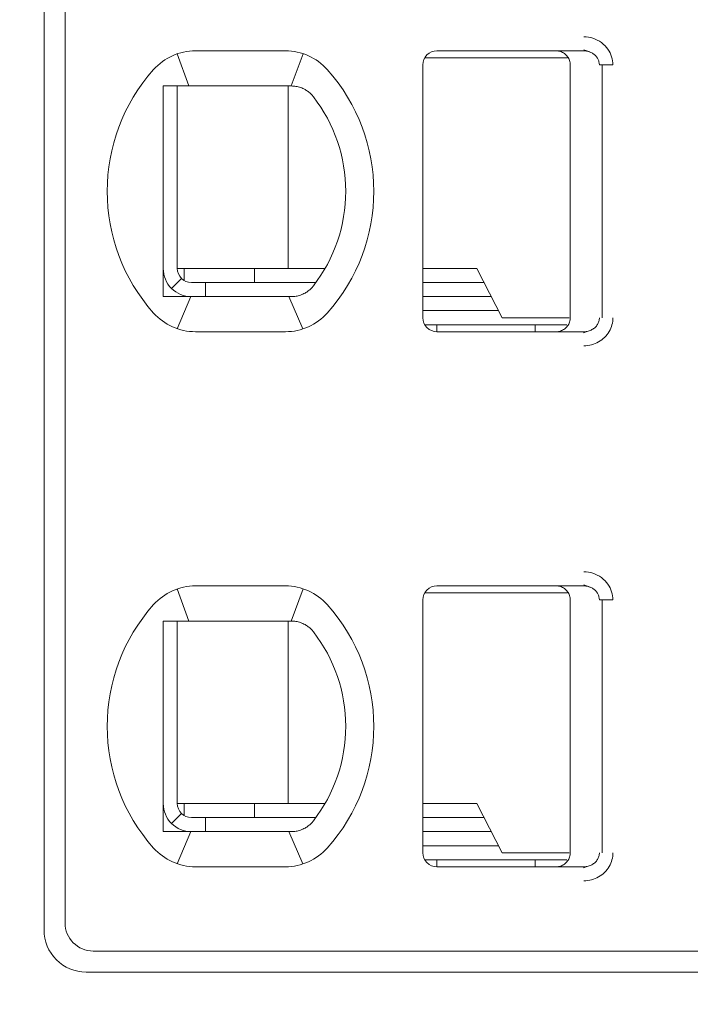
# Model space of a CAD drawing. Header units: millimetres. Extents: x -1114 to 1396, y -630 to 631.
# Tile 585 of 656: x 374.34 to 379.12, y 122.37 to 129.38. Entities that reach past the tile are written whole.
import ezdxf

# ---------------------------------------------------------------- set-up
doc = ezdxf.new("R2010")
doc.units = ezdxf.units.MM
doc.header["$MEASUREMENT"] = 0

msp = doc.modelspace()

# ---------------------------------------------------------------- linework, layer by layer
at = {"lineweight": 18}
for points, knots in [([(1038.9843, -629.7647), (1038.9843, -629.7647), (-1111.4882, -629.7647), (-1111.4882, -629.7647), (-1111.4882, -629.7647), (-1111.4882, -629.7647), (-1111.4882, 630.7883), (-1111.4882, 630.7883), (-1111.4882, 630.7883), (-1111.4882, 630.7883), (1038.9843, 630.7883), (1038.9843, 630.7883)], [0, 0, 0, 0, 0.333333, 0.333333, 0.333333, 0.333333, 0.666667, 0.666667, 0.666667, 0.666667, 1, 1, 1, 1]), ([(378.3647, 129.2557), (378.3868, 129.2558), (378.4079, 129.2526), (378.429, 129.2458), (378.429, 129.2458), (378.4501, 129.239), (378.4712, 129.2287), (378.4897, 129.2151), (378.4897, 129.2151), (378.5083, 129.2015), (378.5244, 129.1845), (378.5366, 129.1673), (378.5366, 129.1673), (378.5487, 129.1501), (378.5571, 129.1326), (378.5628, 129.114), (378.5628, 129.114), (378.5685, 129.0955), (378.5717, 129.076), (378.5718, 129.0557)], [0, 0, 0, 0, 0.2, 0.2, 0.2, 0.2, 0.4, 0.4, 0.4, 0.4, 0.6, 0.6, 0.6, 0.6, 0.8, 0.8, 0.8, 0.8, 1, 1, 1, 1]), ([(377.3173, 129.1557), (377.2908, 129.1557), (377.2654, 129.1451), (377.2466, 129.1264), (377.2466, 129.1264), (377.2278, 129.1076), (377.2173, 129.0822), (377.2173, 129.0557)], [0, 0, 0, 0, 0.5, 0.5, 0.5, 0.5, 1, 1, 1, 1]), ([(377.3173, 129.1557), (377.2908, 129.1557), (377.2654, 129.1451), (377.2466, 129.1264), (377.2466, 129.1264), (377.2278, 129.1076), (377.2173, 129.0822), (377.2173, 129.0557)], [0, 0, 0, 0, 0.5, 0.5, 0.5, 0.5, 1, 1, 1, 1]), ([(378.1673, 129.1557), (378.1778, 129.1557), (378.1883, 129.154), (378.1983, 129.1507), (378.1983, 129.1507), (378.2083, 129.1475), (378.2177, 129.1426), (378.2262, 129.1365), (378.2262, 129.1365), (378.2347, 129.1303), (378.2421, 129.1228), (378.2483, 129.1144), (378.2483, 129.1144), (378.2544, 129.1059), (378.2592, 129.0964), (378.2625, 129.0864), (378.2625, 129.0864), (378.2657, 129.0765), (378.2673, 129.0661), (378.2673, 129.0557)], [0, 0, 0, 0, 0.2, 0.2, 0.2, 0.2, 0.4, 0.4, 0.4, 0.4, 0.6, 0.6, 0.6, 0.6, 0.8, 0.8, 0.8, 0.8, 1, 1, 1, 1]), ([(378.3647, 129.1557), (378.3735, 129.1557), (378.3822, 129.1547), (378.3907, 129.1528), (378.3907, 129.1528), (378.3991, 129.151), (378.4072, 129.1483), (378.415, 129.1447), (378.415, 129.1447), (378.4225, 129.1412), (378.4297, 129.1369), (378.4363, 129.1319), (378.4363, 129.1319), (378.4425, 129.1271), (378.4481, 129.1217), (378.453, 129.1158), (378.453, 129.1158), (378.4575, 129.1103), (378.4615, 129.1044), (378.4647, 129.0982), (378.4647, 129.0982), (378.468, 129.092), (378.4705, 129.0854), (378.4723, 129.0786), (378.4723, 129.0786), (378.4742, 129.0711), (378.4752, 129.0634), (378.4752, 129.0557)], [0, 0, 0, 0, 0.142857, 0.142857, 0.142857, 0.142857, 0.285714, 0.285714, 0.285714, 0.285714, 0.428571, 0.428571, 0.428571, 0.428571, 0.571429, 0.571429, 0.571429, 0.571429, 0.714286, 0.714286, 0.714286, 0.714286, 0.857143, 0.857143, 0.857143, 0.857143, 1, 1, 1, 1]), ([(375.3673, 128.9057), (375.3741, 128.9057), (375.3809, 128.9057), (375.3877, 128.9057), (375.3877, 128.9057), (375.3945, 128.9057), (375.4013, 128.9057), (375.4082, 128.9057), (375.4082, 128.9057), (375.415, 128.9057), (375.4219, 128.9057), (375.4288, 128.9057)], [0, 0, 0, 0, 0.333333, 0.333333, 0.333333, 0.333333, 0.666667, 0.666667, 0.666667, 0.666667, 1, 1, 1, 1]), ([(375.3673, 128.9057), (375.3673, 128.8547), (375.3673, 128.8022), (375.3673, 128.7473), (375.3673, 128.7473), (375.3673, 128.7198), (375.3673, 128.6917), (375.3673, 128.6628), (375.3673, 128.6628), (375.3673, 128.6483), (375.3673, 128.6337), (375.3673, 128.6187), (375.3673, 128.6187), (375.3673, 128.6038), (375.3673, 128.5886), (375.3673, 128.5733), (375.3673, 128.5733), (375.3673, 128.5425), (375.3673, 128.5109), (375.3673, 128.4782), (375.3673, 128.4782), (375.3673, 128.4455), (375.3673, 128.4117), (375.3673, 128.3764), (375.3673, 128.3764), (375.3673, 128.3587), (375.3673, 128.3407), (375.3673, 128.3226), (375.3673, 128.3226), (375.3673, 128.3045), (375.3673, 128.2863), (375.3673, 128.2678), (375.3673, 128.2678), (375.3673, 128.2492), (375.3673, 128.2305), (375.3673, 128.2116), (375.3673, 128.2116), (375.3673, 128.1926), (375.3673, 128.1733), (375.3673, 128.1543), (375.3673, 128.1543), (375.3673, 128.1163), (375.3673, 128.0787), (375.3673, 128.0417), (375.3673, 128.0417), (375.3673, 128.0324), (375.3673, 128.0232), (375.3673, 128.0139), (375.3673, 128.0139), (375.3673, 128.0047), (375.3673, 127.9955), (375.3673, 127.9864), (375.3673, 127.9864), (375.3673, 127.9682), (375.3673, 127.9504), (375.3673, 127.9329), (375.3673, 127.9329), (375.3673, 127.898), (375.3673, 127.8643), (375.3673, 127.8317), (375.3673, 127.8317), (375.3673, 127.8153), (375.3673, 127.7993), (375.3673, 127.7834), (375.3673, 127.7834), (375.3673, 127.7675), (375.3673, 127.7519), (375.3673, 127.7366), (375.3673, 127.7366), (375.3673, 127.7059), (375.3673, 127.6763), (375.3673, 127.6475), (375.3673, 127.6475), (375.3673, 127.6188), (375.3673, 127.5908), (375.3673, 127.5635), (375.3673, 127.5635), (375.3673, 127.5088), (375.3673, 127.4565), (375.3673, 127.4057)], [0, 0, 0, 0, 0.05, 0.05, 0.05, 0.05, 0.1, 0.1, 0.1, 0.1, 0.15, 0.15, 0.15, 0.15, 0.2, 0.2, 0.2, 0.2, 0.25, 0.25, 0.25, 0.25, 0.3, 0.3, 0.3, 0.3, 0.35, 0.35, 0.35, 0.35, 0.4, 0.4, 0.4, 0.4, 0.45, 0.45, 0.45, 0.45, 0.5, 0.5, 0.5, 0.5, 0.55, 0.55, 0.55, 0.55, 0.6, 0.6, 0.6, 0.6, 0.65, 0.65, 0.65, 0.65, 0.7, 0.7, 0.7, 0.7, 0.75, 0.75, 0.75, 0.75, 0.8, 0.8, 0.8, 0.8, 0.85, 0.85, 0.85, 0.85, 0.9, 0.9, 0.9, 0.9, 0.95, 0.95, 0.95, 0.95, 1, 1, 1, 1]), ([(375.5965, 128.9057), (375.5913, 128.9057), (375.5861, 128.9057), (375.5809, 128.9057), (375.5809, 128.9057), (375.5756, 128.9057), (375.5703, 128.9057), (375.5649, 128.9057), (375.5649, 128.9057), (375.5595, 128.9057), (375.554, 128.9057), (375.5483, 128.9057), (375.5483, 128.9057), (375.5427, 128.9057), (375.5369, 128.9057), (375.5309, 128.9057), (375.5309, 128.9057), (375.5249, 128.9057), (375.5188, 128.9057), (375.5125, 128.9057), (375.5125, 128.9057), (375.5062, 128.9057), (375.4998, 128.9057), (375.4932, 128.9057), (375.4932, 128.9057), (375.4866, 128.9057), (375.4799, 128.9057), (375.4729, 128.9057), (375.4729, 128.9057), (375.466, 128.9057), (375.4589, 128.9057), (375.4515, 128.9057), (375.4515, 128.9057), (375.4441, 128.9057), (375.4366, 128.9057), (375.4288, 128.9057)], [0, 0, 0, 0, 0.111111, 0.111111, 0.111111, 0.111111, 0.222222, 0.222222, 0.222222, 0.222222, 0.333333, 0.333333, 0.333333, 0.333333, 0.444444, 0.444444, 0.444444, 0.444444, 0.555556, 0.555556, 0.555556, 0.555556, 0.666667, 0.666667, 0.666667, 0.666667, 0.777778, 0.777778, 0.777778, 0.777778, 0.888889, 0.888889, 0.888889, 0.888889, 1, 1, 1, 1]), ([(376.2797, 128.9057), (376.275, 128.9057), (376.2703, 128.9057), (376.2657, 128.9057), (376.2657, 128.9057), (376.261, 128.9057), (376.2563, 128.9057), (376.2517, 128.9057), (376.2517, 128.9057), (376.2471, 128.9057), (376.2426, 128.9057), (376.2381, 128.9057)], [0, 0, 0, 0, 0.333333, 0.333333, 0.333333, 0.333333, 0.666667, 0.666667, 0.666667, 0.666667, 1, 1, 1, 1]), ([(376.3774, 128.8802), (376.367, 128.886), (376.3564, 128.8907), (376.3456, 128.8945), (376.3456, 128.8945), (376.3348, 128.8983), (376.3238, 128.9011), (376.3128, 128.9029), (376.3128, 128.9029), (376.3017, 128.9048), (376.2907, 128.9057), (376.2797, 128.9057)], [0, 0, 0, 0, 0.333333, 0.333333, 0.333333, 0.333333, 0.666667, 0.666667, 0.666667, 0.666667, 1, 1, 1, 1]), ([(376.438, 128.8279), (376.4327, 128.8347), (376.427, 128.8413), (376.4207, 128.8475), (376.4207, 128.8475), (376.4144, 128.8538), (376.4075, 128.8597), (376.4003, 128.8652), (376.4003, 128.8652), (376.3931, 128.8707), (376.3854, 128.8757), (376.3774, 128.8802)], [0, 0, 0, 0, 0.333333, 0.333333, 0.333333, 0.333333, 0.666667, 0.666667, 0.666667, 0.666667, 1, 1, 1, 1]), ([(375.3673, 127.6057), (375.3673, 127.5526), (375.3884, 127.5017), (375.4259, 127.4642), (375.4259, 127.4642), (375.4634, 127.4267), (375.5143, 127.4057), (375.5673, 127.4057)], [0, 0, 0, 0, 0.5, 0.5, 0.5, 0.5, 1, 1, 1, 1]), ([(375.4673, 127.6057), (375.4673, 127.5791), (375.4778, 127.5537), (375.4966, 127.5349), (375.4966, 127.5349), (375.5154, 127.5162), (375.5408, 127.5057), (375.5673, 127.5057)], [0, 0, 0, 0, 0.5, 0.5, 0.5, 0.5, 1, 1, 1, 1]), ([(376.3774, 127.4311), (376.3857, 127.4358), (376.3935, 127.4409), (376.4008, 127.4465), (376.4008, 127.4465), (376.4081, 127.452), (376.4149, 127.458), (376.4211, 127.4642), (376.4211, 127.4642), (376.4273, 127.4704), (376.4329, 127.4768), (376.438, 127.4834)], [0, 0, 0, 0, 0.333333, 0.333333, 0.333333, 0.333333, 0.666667, 0.666667, 0.666667, 0.666667, 1, 1, 1, 1]), ([(375.3673, 127.4057), (375.3742, 127.4057), (375.3811, 127.4057), (375.3879, 127.4057), (375.3879, 127.4057), (375.3948, 127.4057), (375.4016, 127.4057), (375.4084, 127.4057), (375.4084, 127.4057), (375.4152, 127.4057), (375.422, 127.4057), (375.4288, 127.4057)], [0, 0, 0, 0, 0.333333, 0.333333, 0.333333, 0.333333, 0.666667, 0.666667, 0.666667, 0.666667, 1, 1, 1, 1]), ([(375.4288, 127.4057), (375.4366, 127.4057), (375.4441, 127.4057), (375.4515, 127.4057), (375.4515, 127.4057), (375.4589, 127.4057), (375.466, 127.4057), (375.4729, 127.4057), (375.4729, 127.4057), (375.4799, 127.4057), (375.4866, 127.4057), (375.4932, 127.4057), (375.4932, 127.4057), (375.4998, 127.4057), (375.5062, 127.4057), (375.5125, 127.4057), (375.5125, 127.4057), (375.5188, 127.4057), (375.5249, 127.4057), (375.5309, 127.4057), (375.5309, 127.4057), (375.5369, 127.4057), (375.5427, 127.4057), (375.5483, 127.4057), (375.5483, 127.4057), (375.554, 127.4057), (375.5595, 127.4057), (375.5649, 127.4057), (375.5649, 127.4057), (375.5703, 127.4057), (375.5756, 127.4057), (375.5809, 127.4057), (375.5809, 127.4057), (375.5861, 127.4057), (375.5913, 127.4057), (375.5965, 127.4057)], [0, 0, 0, 0, 0.111111, 0.111111, 0.111111, 0.111111, 0.222222, 0.222222, 0.222222, 0.222222, 0.333333, 0.333333, 0.333333, 0.333333, 0.444444, 0.444444, 0.444444, 0.444444, 0.555556, 0.555556, 0.555556, 0.555556, 0.666667, 0.666667, 0.666667, 0.666667, 0.777778, 0.777778, 0.777778, 0.777778, 0.888889, 0.888889, 0.888889, 0.888889, 1, 1, 1, 1]), ([(376.2381, 127.4057), (376.2426, 127.4057), (376.2472, 127.4057), (376.2518, 127.4057), (376.2518, 127.4057), (376.2564, 127.4057), (376.261, 127.4057), (376.2657, 127.4057), (376.2657, 127.4057), (376.2704, 127.4057), (376.275, 127.4057), (376.2797, 127.4057)], [0, 0, 0, 0, 0.333333, 0.333333, 0.333333, 0.333333, 0.666667, 0.666667, 0.666667, 0.666667, 1, 1, 1, 1]), ([(376.3774, 127.4311), (376.3672, 127.4255), (376.3568, 127.4207), (376.346, 127.417), (376.346, 127.417), (376.3353, 127.4132), (376.3243, 127.4104), (376.3132, 127.4085), (376.3132, 127.4085), (376.3021, 127.4066), (376.2909, 127.4057), (376.2797, 127.4057)], [0, 0, 0, 0, 0.333333, 0.333333, 0.333333, 0.333333, 0.666667, 0.666667, 0.666667, 0.666667, 1, 1, 1, 1]), ([(377.2173, 127.2557), (377.2173, 127.2291), (377.2278, 127.2037), (377.2466, 127.1849), (377.2466, 127.1849), (377.2654, 127.1662), (377.2908, 127.1557), (377.3173, 127.1557)], [0, 0, 0, 0, 0.5, 0.5, 0.5, 0.5, 1, 1, 1, 1]), ([(377.2173, 127.2557), (377.2173, 127.2291), (377.2278, 127.2037), (377.2466, 127.1849), (377.2466, 127.1849), (377.2654, 127.1662), (377.2908, 127.1557), (377.3173, 127.1557)], [0, 0, 0, 0, 0.5, 0.5, 0.5, 0.5, 1, 1, 1, 1]), ([(378.2673, 127.2557), (378.2673, 127.2452), (378.2657, 127.2348), (378.2624, 127.2248), (378.2624, 127.2248), (378.2592, 127.2149), (378.2544, 127.2054), (378.2483, 127.197), (378.2483, 127.197), (378.2422, 127.1885), (378.2347, 127.181), (378.2263, 127.1749), (378.2263, 127.1749), (378.2178, 127.1687), (378.2084, 127.1639), (378.1984, 127.1606), (378.1984, 127.1606), (378.1884, 127.1573), (378.1779, 127.1557), (378.1673, 127.1557)], [0, 0, 0, 0, 0.2, 0.2, 0.2, 0.2, 0.4, 0.4, 0.4, 0.4, 0.6, 0.6, 0.6, 0.6, 0.8, 0.8, 0.8, 0.8, 1, 1, 1, 1]), ([(378.4752, 127.2557), (378.4752, 127.2472), (378.474, 127.2387), (378.4716, 127.2305), (378.4716, 127.2305), (378.4693, 127.2223), (378.4658, 127.2144), (378.4613, 127.2071), (378.4613, 127.2071), (378.4568, 127.1997), (378.4511, 127.1928), (378.4447, 127.1867), (378.4447, 127.1867), (378.4381, 127.1804), (378.4306, 127.1749), (378.4226, 127.1705), (378.4226, 127.1705), (378.414, 127.1657), (378.4048, 127.162), (378.3952, 127.1595), (378.3952, 127.1595), (378.3853, 127.157), (378.375, 127.1557), (378.3647, 127.1557)], [0, 0, 0, 0, 0.166667, 0.166667, 0.166667, 0.166667, 0.333333, 0.333333, 0.333333, 0.333333, 0.5, 0.5, 0.5, 0.5, 0.666667, 0.666667, 0.666667, 0.666667, 0.833333, 0.833333, 0.833333, 0.833333, 1, 1, 1, 1]), ([(378.5718, 127.2557), (378.5718, 127.2383), (378.5696, 127.2215), (378.565, 127.2049), (378.565, 127.2049), (378.5605, 127.1884), (378.5536, 127.1721), (378.5448, 127.157), (378.5448, 127.157), (378.536, 127.1418), (378.5252, 127.128), (378.5124, 127.1154), (378.5124, 127.1154), (378.4996, 127.1029), (378.4846, 127.0918), (378.4689, 127.0828), (378.4689, 127.0828), (378.4532, 127.0739), (378.4368, 127.0673), (378.4194, 127.0627), (378.4194, 127.0627), (378.402, 127.0582), (378.3838, 127.0558), (378.3647, 127.0557)], [0, 0, 0, 0, 0.166667, 0.166667, 0.166667, 0.166667, 0.333333, 0.333333, 0.333333, 0.333333, 0.5, 0.5, 0.5, 0.5, 0.666667, 0.666667, 0.666667, 0.666667, 0.833333, 0.833333, 0.833333, 0.833333, 1, 1, 1, 1]), ([(378.3647, 125.4457), (378.3868, 125.4458), (378.4079, 125.4426), (378.429, 125.4358), (378.429, 125.4358), (378.4501, 125.429), (378.4712, 125.4187), (378.4897, 125.4051), (378.4897, 125.4051), (378.5083, 125.3915), (378.5244, 125.3745), (378.5366, 125.3573), (378.5366, 125.3573), (378.5487, 125.3401), (378.5571, 125.3226), (378.5628, 125.304), (378.5628, 125.304), (378.5685, 125.2855), (378.5717, 125.266), (378.5718, 125.2457)], [0, 0, 0, 0, 0.2, 0.2, 0.2, 0.2, 0.4, 0.4, 0.4, 0.4, 0.6, 0.6, 0.6, 0.6, 0.8, 0.8, 0.8, 0.8, 1, 1, 1, 1]), ([(377.3173, 125.3457), (377.2908, 125.3457), (377.2654, 125.3351), (377.2466, 125.3164), (377.2466, 125.3164), (377.2278, 125.2976), (377.2173, 125.2722), (377.2173, 125.2457)], [0, 0, 0, 0, 0.5, 0.5, 0.5, 0.5, 1, 1, 1, 1]), ([(377.3173, 125.3457), (377.2908, 125.3457), (377.2654, 125.3351), (377.2466, 125.3164), (377.2466, 125.3164), (377.2278, 125.2976), (377.2173, 125.2722), (377.2173, 125.2457)], [0, 0, 0, 0, 0.5, 0.5, 0.5, 0.5, 1, 1, 1, 1]), ([(378.1673, 125.3457), (378.1778, 125.3457), (378.1883, 125.344), (378.1983, 125.3407), (378.1983, 125.3407), (378.2083, 125.3375), (378.2177, 125.3326), (378.2262, 125.3265), (378.2262, 125.3265), (378.2347, 125.3203), (378.2421, 125.3128), (378.2483, 125.3044), (378.2483, 125.3044), (378.2544, 125.2959), (378.2592, 125.2864), (378.2625, 125.2764), (378.2625, 125.2764), (378.2657, 125.2665), (378.2673, 125.2561), (378.2673, 125.2457)], [0, 0, 0, 0, 0.2, 0.2, 0.2, 0.2, 0.4, 0.4, 0.4, 0.4, 0.6, 0.6, 0.6, 0.6, 0.8, 0.8, 0.8, 0.8, 1, 1, 1, 1]), ([(378.3647, 125.3457), (378.3735, 125.3457), (378.3822, 125.3447), (378.3907, 125.3428), (378.3907, 125.3428), (378.3991, 125.341), (378.4072, 125.3383), (378.415, 125.3347), (378.415, 125.3347), (378.4225, 125.3312), (378.4297, 125.3269), (378.4363, 125.3219), (378.4363, 125.3219), (378.4425, 125.3171), (378.4481, 125.3117), (378.453, 125.3058), (378.453, 125.3058), (378.4575, 125.3003), (378.4615, 125.2944), (378.4647, 125.2882), (378.4647, 125.2882), (378.468, 125.282), (378.4705, 125.2754), (378.4723, 125.2686), (378.4723, 125.2686), (378.4742, 125.2611), (378.4752, 125.2534), (378.4752, 125.2457)], [0, 0, 0, 0, 0.142857, 0.142857, 0.142857, 0.142857, 0.285714, 0.285714, 0.285714, 0.285714, 0.428571, 0.428571, 0.428571, 0.428571, 0.571429, 0.571429, 0.571429, 0.571429, 0.714286, 0.714286, 0.714286, 0.714286, 0.857143, 0.857143, 0.857143, 0.857143, 1, 1, 1, 1]), ([(375.3673, 125.0957), (375.3741, 125.0957), (375.3809, 125.0957), (375.3877, 125.0957), (375.3877, 125.0957), (375.3945, 125.0957), (375.4013, 125.0957), (375.4082, 125.0957), (375.4082, 125.0957), (375.415, 125.0957), (375.4219, 125.0957), (375.4288, 125.0957)], [0, 0, 0, 0, 0.333333, 0.333333, 0.333333, 0.333333, 0.666667, 0.666667, 0.666667, 0.666667, 1, 1, 1, 1]), ([(375.3673, 125.0957), (375.3673, 125.0447), (375.3673, 124.9922), (375.3673, 124.9373), (375.3673, 124.9373), (375.3673, 124.9098), (375.3673, 124.8817), (375.3673, 124.8528), (375.3673, 124.8528), (375.3673, 124.8383), (375.3673, 124.8237), (375.3673, 124.8087), (375.3673, 124.8087), (375.3673, 124.7938), (375.3673, 124.7786), (375.3673, 124.7633), (375.3673, 124.7633), (375.3673, 124.7325), (375.3673, 124.7009), (375.3673, 124.6682), (375.3673, 124.6682), (375.3673, 124.6355), (375.3673, 124.6017), (375.3673, 124.5664), (375.3673, 124.5664), (375.3673, 124.5487), (375.3673, 124.5307), (375.3673, 124.5126), (375.3673, 124.5126), (375.3673, 124.4945), (375.3673, 124.4763), (375.3673, 124.4578), (375.3673, 124.4578), (375.3673, 124.4392), (375.3673, 124.4205), (375.3673, 124.4016), (375.3673, 124.4016), (375.3673, 124.3826), (375.3673, 124.3633), (375.3673, 124.3443), (375.3673, 124.3443), (375.3673, 124.3063), (375.3673, 124.2687), (375.3673, 124.2317), (375.3673, 124.2317), (375.3673, 124.2224), (375.3673, 124.2132), (375.3673, 124.2039), (375.3673, 124.2039), (375.3673, 124.1947), (375.3673, 124.1855), (375.3673, 124.1764), (375.3673, 124.1764), (375.3673, 124.1582), (375.3673, 124.1404), (375.3673, 124.1229), (375.3673, 124.1229), (375.3673, 124.088), (375.3673, 124.0543), (375.3673, 124.0217), (375.3673, 124.0217), (375.3673, 124.0053), (375.3673, 123.9893), (375.3673, 123.9734), (375.3673, 123.9734), (375.3673, 123.9575), (375.3673, 123.9419), (375.3673, 123.9266), (375.3673, 123.9266), (375.3673, 123.8959), (375.3673, 123.8663), (375.3673, 123.8375), (375.3673, 123.8375), (375.3673, 123.8088), (375.3673, 123.7808), (375.3673, 123.7535), (375.3673, 123.7535), (375.3673, 123.6988), (375.3673, 123.6465), (375.3673, 123.5957)], [0, 0, 0, 0, 0.05, 0.05, 0.05, 0.05, 0.1, 0.1, 0.1, 0.1, 0.15, 0.15, 0.15, 0.15, 0.2, 0.2, 0.2, 0.2, 0.25, 0.25, 0.25, 0.25, 0.3, 0.3, 0.3, 0.3, 0.35, 0.35, 0.35, 0.35, 0.4, 0.4, 0.4, 0.4, 0.45, 0.45, 0.45, 0.45, 0.5, 0.5, 0.5, 0.5, 0.55, 0.55, 0.55, 0.55, 0.6, 0.6, 0.6, 0.6, 0.65, 0.65, 0.65, 0.65, 0.7, 0.7, 0.7, 0.7, 0.75, 0.75, 0.75, 0.75, 0.8, 0.8, 0.8, 0.8, 0.85, 0.85, 0.85, 0.85, 0.9, 0.9, 0.9, 0.9, 0.95, 0.95, 0.95, 0.95, 1, 1, 1, 1]), ([(375.5965, 125.0957), (375.5913, 125.0957), (375.5861, 125.0957), (375.5809, 125.0957), (375.5809, 125.0957), (375.5756, 125.0957), (375.5703, 125.0957), (375.5649, 125.0957), (375.5649, 125.0957), (375.5595, 125.0957), (375.554, 125.0957), (375.5483, 125.0957), (375.5483, 125.0957), (375.5427, 125.0957), (375.5369, 125.0957), (375.5309, 125.0957), (375.5309, 125.0957), (375.5249, 125.0957), (375.5188, 125.0957), (375.5125, 125.0957), (375.5125, 125.0957), (375.5062, 125.0957), (375.4998, 125.0957), (375.4932, 125.0957), (375.4932, 125.0957), (375.4866, 125.0957), (375.4799, 125.0957), (375.4729, 125.0957), (375.4729, 125.0957), (375.466, 125.0957), (375.4589, 125.0957), (375.4515, 125.0957), (375.4515, 125.0957), (375.4441, 125.0957), (375.4366, 125.0957), (375.4288, 125.0957)], [0, 0, 0, 0, 0.111111, 0.111111, 0.111111, 0.111111, 0.222222, 0.222222, 0.222222, 0.222222, 0.333333, 0.333333, 0.333333, 0.333333, 0.444444, 0.444444, 0.444444, 0.444444, 0.555556, 0.555556, 0.555556, 0.555556, 0.666667, 0.666667, 0.666667, 0.666667, 0.777778, 0.777778, 0.777778, 0.777778, 0.888889, 0.888889, 0.888889, 0.888889, 1, 1, 1, 1]), ([(376.2797, 125.0957), (376.275, 125.0957), (376.2703, 125.0957), (376.2657, 125.0957), (376.2657, 125.0957), (376.261, 125.0957), (376.2563, 125.0957), (376.2517, 125.0957), (376.2517, 125.0957), (376.2471, 125.0957), (376.2426, 125.0957), (376.2381, 125.0957)], [0, 0, 0, 0, 0.333333, 0.333333, 0.333333, 0.333333, 0.666667, 0.666667, 0.666667, 0.666667, 1, 1, 1, 1]), ([(376.3774, 125.0702), (376.367, 125.076), (376.3564, 125.0807), (376.3456, 125.0845), (376.3456, 125.0845), (376.3348, 125.0883), (376.3238, 125.0911), (376.3128, 125.0929), (376.3128, 125.0929), (376.3017, 125.0948), (376.2907, 125.0957), (376.2797, 125.0957)], [0, 0, 0, 0, 0.333333, 0.333333, 0.333333, 0.333333, 0.666667, 0.666667, 0.666667, 0.666667, 1, 1, 1, 1]), ([(376.438, 125.0179), (376.4327, 125.0247), (376.427, 125.0313), (376.4207, 125.0375), (376.4207, 125.0375), (376.4144, 125.0438), (376.4075, 125.0497), (376.4003, 125.0552), (376.4003, 125.0552), (376.3931, 125.0607), (376.3854, 125.0657), (376.3774, 125.0702)], [0, 0, 0, 0, 0.333333, 0.333333, 0.333333, 0.333333, 0.666667, 0.666667, 0.666667, 0.666667, 1, 1, 1, 1]), ([(375.3673, 123.7957), (375.3673, 123.7426), (375.3884, 123.6917), (375.4259, 123.6542), (375.4259, 123.6542), (375.4634, 123.6167), (375.5143, 123.5957), (375.5673, 123.5957)], [0, 0, 0, 0, 0.5, 0.5, 0.5, 0.5, 1, 1, 1, 1]), ([(375.4673, 123.7957), (375.4673, 123.7691), (375.4778, 123.7437), (375.4966, 123.7249), (375.4966, 123.7249), (375.5154, 123.7062), (375.5408, 123.6957), (375.5673, 123.6957)], [0, 0, 0, 0, 0.5, 0.5, 0.5, 0.5, 1, 1, 1, 1]), ([(376.3774, 123.6211), (376.3672, 123.6155), (376.3568, 123.6107), (376.346, 123.607), (376.346, 123.607), (376.3353, 123.6032), (376.3243, 123.6004), (376.3132, 123.5985), (376.3132, 123.5985), (376.3021, 123.5966), (376.2909, 123.5957), (376.2797, 123.5957)], [0, 0, 0, 0, 0.333333, 0.333333, 0.333333, 0.333333, 0.666667, 0.666667, 0.666667, 0.666667, 1, 1, 1, 1]), ([(376.3774, 123.6211), (376.3857, 123.6258), (376.3935, 123.6309), (376.4008, 123.6365), (376.4008, 123.6365), (376.4081, 123.642), (376.4149, 123.648), (376.4211, 123.6542), (376.4211, 123.6542), (376.4273, 123.6604), (376.4329, 123.6668), (376.438, 123.6734)], [0, 0, 0, 0, 0.333333, 0.333333, 0.333333, 0.333333, 0.666667, 0.666667, 0.666667, 0.666667, 1, 1, 1, 1]), ([(375.3673, 123.5957), (375.3742, 123.5957), (375.3811, 123.5957), (375.3879, 123.5957), (375.3879, 123.5957), (375.3948, 123.5957), (375.4016, 123.5957), (375.4084, 123.5957), (375.4084, 123.5957), (375.4152, 123.5957), (375.422, 123.5957), (375.4288, 123.5957)], [0, 0, 0, 0, 0.333333, 0.333333, 0.333333, 0.333333, 0.666667, 0.666667, 0.666667, 0.666667, 1, 1, 1, 1]), ([(375.4288, 123.5957), (375.4366, 123.5957), (375.4441, 123.5957), (375.4515, 123.5957), (375.4515, 123.5957), (375.4589, 123.5957), (375.466, 123.5957), (375.4729, 123.5957), (375.4729, 123.5957), (375.4799, 123.5957), (375.4866, 123.5957), (375.4932, 123.5957), (375.4932, 123.5957), (375.4998, 123.5957), (375.5062, 123.5957), (375.5125, 123.5957), (375.5125, 123.5957), (375.5188, 123.5957), (375.5249, 123.5957), (375.5309, 123.5957), (375.5309, 123.5957), (375.5369, 123.5957), (375.5427, 123.5957), (375.5483, 123.5957), (375.5483, 123.5957), (375.554, 123.5957), (375.5595, 123.5957), (375.5649, 123.5957), (375.5649, 123.5957), (375.5703, 123.5957), (375.5756, 123.5957), (375.5809, 123.5957), (375.5809, 123.5957), (375.5861, 123.5957), (375.5913, 123.5957), (375.5965, 123.5957)], [0, 0, 0, 0, 0.111111, 0.111111, 0.111111, 0.111111, 0.222222, 0.222222, 0.222222, 0.222222, 0.333333, 0.333333, 0.333333, 0.333333, 0.444444, 0.444444, 0.444444, 0.444444, 0.555556, 0.555556, 0.555556, 0.555556, 0.666667, 0.666667, 0.666667, 0.666667, 0.777778, 0.777778, 0.777778, 0.777778, 0.888889, 0.888889, 0.888889, 0.888889, 1, 1, 1, 1]), ([(376.2381, 123.5957), (376.2426, 123.5957), (376.2472, 123.5957), (376.2518, 123.5957), (376.2518, 123.5957), (376.2564, 123.5957), (376.261, 123.5957), (376.2657, 123.5957), (376.2657, 123.5957), (376.2704, 123.5957), (376.275, 123.5957), (376.2797, 123.5957)], [0, 0, 0, 0, 0.333333, 0.333333, 0.333333, 0.333333, 0.666667, 0.666667, 0.666667, 0.666667, 1, 1, 1, 1]), ([(377.2173, 123.4457), (377.2173, 123.4191), (377.2278, 123.3937), (377.2466, 123.3749), (377.2466, 123.3749), (377.2654, 123.3562), (377.2908, 123.3457), (377.3173, 123.3457)], [0, 0, 0, 0, 0.5, 0.5, 0.5, 0.5, 1, 1, 1, 1]), ([(377.2173, 123.4457), (377.2173, 123.4191), (377.2278, 123.3937), (377.2466, 123.3749), (377.2466, 123.3749), (377.2654, 123.3562), (377.2908, 123.3457), (377.3173, 123.3457)], [0, 0, 0, 0, 0.5, 0.5, 0.5, 0.5, 1, 1, 1, 1]), ([(378.2673, 123.4457), (378.2673, 123.4352), (378.2657, 123.4248), (378.2624, 123.4148), (378.2624, 123.4148), (378.2592, 123.4049), (378.2544, 123.3954), (378.2483, 123.387), (378.2483, 123.387), (378.2422, 123.3785), (378.2347, 123.371), (378.2263, 123.3649), (378.2263, 123.3649), (378.2178, 123.3587), (378.2084, 123.3539), (378.1984, 123.3506), (378.1984, 123.3506), (378.1884, 123.3473), (378.1779, 123.3457), (378.1673, 123.3457)], [0, 0, 0, 0, 0.2, 0.2, 0.2, 0.2, 0.4, 0.4, 0.4, 0.4, 0.6, 0.6, 0.6, 0.6, 0.8, 0.8, 0.8, 0.8, 1, 1, 1, 1]), ([(378.4752, 123.4457), (378.4752, 123.4372), (378.474, 123.4287), (378.4716, 123.4205), (378.4716, 123.4205), (378.4693, 123.4123), (378.4658, 123.4044), (378.4613, 123.3971), (378.4613, 123.3971), (378.4568, 123.3897), (378.4511, 123.3828), (378.4447, 123.3767), (378.4447, 123.3767), (378.4381, 123.3704), (378.4306, 123.3649), (378.4226, 123.3605), (378.4226, 123.3605), (378.414, 123.3557), (378.4048, 123.352), (378.3952, 123.3495), (378.3952, 123.3495), (378.3853, 123.347), (378.375, 123.3457), (378.3647, 123.3457)], [0, 0, 0, 0, 0.166667, 0.166667, 0.166667, 0.166667, 0.333333, 0.333333, 0.333333, 0.333333, 0.5, 0.5, 0.5, 0.5, 0.666667, 0.666667, 0.666667, 0.666667, 0.833333, 0.833333, 0.833333, 0.833333, 1, 1, 1, 1]), ([(378.5718, 123.4457), (378.5718, 123.4283), (378.5696, 123.4115), (378.565, 123.3949), (378.565, 123.3949), (378.5605, 123.3784), (378.5536, 123.3621), (378.5448, 123.347), (378.5448, 123.347), (378.536, 123.3318), (378.5252, 123.318), (378.5124, 123.3054), (378.5124, 123.3054), (378.4996, 123.2929), (378.4846, 123.2818), (378.4689, 123.2728), (378.4689, 123.2728), (378.4532, 123.2639), (378.4368, 123.2573), (378.4194, 123.2527), (378.4194, 123.2527), (378.402, 123.2482), (378.3838, 123.2458), (378.3647, 123.2457)], [0, 0, 0, 0, 0.166667, 0.166667, 0.166667, 0.166667, 0.333333, 0.333333, 0.333333, 0.333333, 0.5, 0.5, 0.5, 0.5, 0.666667, 0.666667, 0.666667, 0.666667, 0.833333, 0.833333, 0.833333, 0.833333, 1, 1, 1, 1]), ([(374.6673, 122.9457), (374.6673, 122.8926), (374.6884, 122.8417), (374.7259, 122.8042), (374.7259, 122.8042), (374.7634, 122.7667), (374.8143, 122.7457), (374.8673, 122.7457)], [0, 0, 0, 0, 0.5, 0.5, 0.5, 0.5, 1, 1, 1, 1]), ([(374.5173, 122.8957), (374.5173, 122.8161), (374.5489, 122.7398), (374.6052, 122.6835), (374.6052, 122.6835), (374.6614, 122.6273), (374.7377, 122.5957), (374.8173, 122.5957)], [0, 0, 0, 0, 0.5, 0.5, 0.5, 0.5, 1, 1, 1, 1])]:
    msp.add_open_spline(points, degree=3, knots=knots, dxfattribs=at)
for points in [[(374.5173, 122.8957), (374.5173, 122.8957), (374.5173, 133.4157), (374.5173, 133.4157)], [(374.6673, 133.3657), (374.6673, 133.3657), (374.6673, 122.9457), (374.6673, 122.9457)], [(375.5965, 129.1557), (375.4827, 129.1557), (375.3742, 129.1072), (375.2983, 129.0223)], [(375.5965, 129.1557), (375.4827, 129.1557), (375.3742, 129.1072), (375.2983, 129.0223)], [(375.5965, 129.1557), (375.5965, 129.1557), (376.2381, 129.1557), (376.2381, 129.1557)], [(375.5965, 129.1557), (375.5965, 129.1557), (376.2381, 129.1557), (376.2381, 129.1557)], [(376.5363, 129.0223), (376.4604, 129.1072), (376.352, 129.1557), (376.2381, 129.1557)], [(376.5363, 129.0223), (376.4604, 129.1072), (376.352, 129.1557), (376.2381, 129.1557)], [(377.3173, 129.1557), (377.3173, 129.1557), (378.3647, 129.1557), (378.3647, 129.1557)], [(377.3173, 129.1557), (377.3173, 129.1557), (378.3647, 129.1557), (378.3647, 129.1557)], [(378.3637, 129.1626), (378.3637, 129.1626), (378.4073, 129.1478), (378.4073, 129.1478)], [(375.4657, 129.1337), (375.4657, 129.1337), (375.5502, 128.9057), (375.5502, 128.9057)], [(376.279, 128.9057), (376.279, 128.9057), (376.3645, 129.1352), (376.3645, 129.1352)], [(377.8982, 129.1057), (377.8982, 129.1057), (377.2307, 129.1057), (377.2307, 129.1057)], [(378.2475, 129.1057), (378.2475, 129.1057), (377.8982, 129.1057), (377.8982, 129.1057)], [(375.2983, 129.0223), (374.857, 128.5288), (374.857, 127.7825), (375.2983, 127.289)], [(375.2983, 129.0223), (374.857, 128.5288), (374.857, 127.7825), (375.2983, 127.289)], [(376.5363, 127.289), (376.9777, 127.7825), (376.9777, 128.5288), (376.5363, 129.0223)], [(376.5363, 127.289), (376.9777, 127.7825), (376.9777, 128.5288), (376.5363, 129.0223)], [(377.2173, 127.2557), (377.2173, 127.2557), (377.2173, 129.0557), (377.2173, 129.0557)], [(377.2173, 127.2557), (377.2173, 127.2557), (377.2173, 129.0557), (377.2173, 129.0557)], [(378.2673, 127.2557), (378.2673, 127.2557), (378.2673, 129.0557), (378.2673, 129.0557)], [(378.4752, 129.0557), (378.4752, 129.0557), (378.5718, 129.0557), (378.5718, 129.0557)], [(378.4951, 127.2557), (378.4951, 127.2557), (378.4951, 129.0557), (378.4951, 129.0557)], [(375.4673, 128.9056), (375.4673, 128.9056), (375.4673, 127.6057), (375.4673, 127.6057)], [(376.2381, 128.9057), (376.2381, 128.9057), (375.5965, 128.9057), (375.5965, 128.9057)], [(376.2564, 128.9056), (376.2564, 128.9056), (376.2564, 127.6057), (376.2564, 127.6057)], [(376.6673, 128.1557), (376.6673, 128.3989), (376.5867, 128.6353), (376.438, 128.8279)], [(376.438, 127.4834), (376.5867, 127.676), (376.6673, 127.9124), (376.6673, 128.1557)], [(375.4673, 127.6057), (375.4673, 127.6057), (376.2268, 127.6057), (376.2268, 127.6057)], [(375.5173, 127.5191), (375.5173, 127.5191), (375.5173, 127.6057), (375.5173, 127.6057)], [(376.0173, 127.5057), (376.0173, 127.5057), (376.0173, 127.6057), (376.0173, 127.6057)], [(376.2268, 127.6057), (376.2268, 127.6057), (376.2776, 127.6057), (376.2776, 127.6057)], [(376.52, 127.6057), (376.52, 127.6057), (376.2776, 127.6057), (376.2776, 127.6057)], [(377.6016, 127.6057), (377.6016, 127.6057), (377.2173, 127.6057), (377.2173, 127.6057)], [(377.7822, 127.2557), (377.7822, 127.2557), (377.6016, 127.6057), (377.6016, 127.6057)], [(375.4966, 127.5349), (375.4966, 127.5349), (375.4259, 127.4642), (375.4259, 127.4642)], [(375.6673, 127.5057), (375.6673, 127.5057), (375.5673, 127.5057), (375.5673, 127.5057)], [(375.6673, 127.5057), (375.6673, 127.5057), (376.4547, 127.5057), (376.4547, 127.5057)], [(375.6673, 127.5057), (375.6673, 127.5057), (375.6673, 127.4057), (375.6673, 127.4057)], [(377.2173, 127.5057), (377.2173, 127.5057), (377.6532, 127.5057), (377.6532, 127.5057)], [(375.4667, 127.1773), (375.4667, 127.1773), (375.5641, 127.4056), (375.5641, 127.4056)], [(375.5965, 127.4057), (375.5965, 127.4057), (376.2381, 127.4057), (376.2381, 127.4057)], [(376.2612, 127.4057), (376.2612, 127.4057), (376.3624, 127.1754), (376.3624, 127.1754)], [(377.7048, 127.4057), (377.7048, 127.4057), (377.2173, 127.4057), (377.2173, 127.4057)], [(375.2983, 127.289), (375.3742, 127.2041), (375.4827, 127.1557), (375.5965, 127.1557)], [(375.2983, 127.289), (375.3742, 127.2041), (375.4827, 127.1557), (375.5965, 127.1557)], [(376.2381, 127.1557), (376.352, 127.1557), (376.4604, 127.2041), (376.5363, 127.289)], [(376.2381, 127.1557), (376.352, 127.1557), (376.4604, 127.2041), (376.5363, 127.289)], [(377.7564, 127.3057), (377.7564, 127.3057), (377.2173, 127.3057), (377.2173, 127.3057)], [(378.2438, 127.2057), (378.2438, 127.2057), (377.2307, 127.2057), (377.2307, 127.2057)], [(377.3173, 127.1557), (377.3173, 127.1557), (377.3173, 127.2057), (377.3173, 127.2057)], [(377.7822, 127.2557), (377.7822, 127.2557), (377.8982, 127.2557), (377.8982, 127.2557)], [(377.8982, 127.2557), (377.8982, 127.2557), (378.2607, 127.2557), (378.2607, 127.2557)], [(378.0173, 127.2057), (378.0173, 127.2057), (378.0173, 127.1557), (378.0173, 127.1557)], [(375.5965, 127.1557), (375.5965, 127.1557), (376.2381, 127.1557), (376.2381, 127.1557)], [(376.2381, 127.1557), (376.2381, 127.1557), (375.5965, 127.1557), (375.5965, 127.1557)], [(377.3173, 127.1557), (377.3173, 127.1557), (378.3647, 127.1557), (378.3647, 127.1557)], [(377.3173, 127.1557), (377.3173, 127.1557), (378.3647, 127.1557), (378.3647, 127.1557)], [(378.3869, 127.1577), (378.3869, 127.1577), (378.3637, 127.1487), (378.3637, 127.1487)], [(378.3647, 127.1488), (378.3647, 127.1488), (378.3647, 127.1557), (378.3647, 127.1557)], [(375.5965, 125.3457), (375.4827, 125.3457), (375.3742, 125.2972), (375.2983, 125.2123)], [(375.5965, 125.3457), (375.4827, 125.3457), (375.3742, 125.2972), (375.2983, 125.2123)], [(375.4657, 125.3237), (375.4657, 125.3237), (375.5502, 125.0957), (375.5502, 125.0957)], [(375.5965, 125.3457), (375.5965, 125.3457), (376.2381, 125.3457), (376.2381, 125.3457)], [(375.5965, 125.3457), (375.5965, 125.3457), (376.2381, 125.3457), (376.2381, 125.3457)], [(376.5363, 125.2123), (376.4604, 125.2972), (376.352, 125.3457), (376.2381, 125.3457)], [(376.5363, 125.2123), (376.4604, 125.2972), (376.352, 125.3457), (376.2381, 125.3457)], [(376.279, 125.0957), (376.279, 125.0957), (376.3645, 125.3252), (376.3645, 125.3252)], [(377.3173, 125.3457), (377.3173, 125.3457), (378.3647, 125.3457), (378.3647, 125.3457)], [(377.3173, 125.3457), (377.3173, 125.3457), (378.3647, 125.3457), (378.3647, 125.3457)], [(378.3637, 125.3526), (378.3637, 125.3526), (378.4073, 125.3378), (378.4073, 125.3378)], [(377.2173, 123.4457), (377.2173, 123.4457), (377.2173, 125.2457), (377.2173, 125.2457)], [(377.2173, 123.4457), (377.2173, 123.4457), (377.2173, 125.2457), (377.2173, 125.2457)], [(377.8982, 125.2957), (377.8982, 125.2957), (377.2307, 125.2957), (377.2307, 125.2957)], [(378.2475, 125.2957), (378.2475, 125.2957), (377.8982, 125.2957), (377.8982, 125.2957)], [(378.2673, 123.4457), (378.2673, 123.4457), (378.2673, 125.2457), (378.2673, 125.2457)], [(378.4752, 125.2457), (378.4752, 125.2457), (378.5718, 125.2457), (378.5718, 125.2457)], [(378.4951, 123.4457), (378.4951, 123.4457), (378.4951, 125.2457), (378.4951, 125.2457)], [(375.2983, 125.2123), (374.857, 124.7188), (374.857, 123.9725), (375.2983, 123.479)], [(375.2983, 125.2123), (374.857, 124.7188), (374.857, 123.9725), (375.2983, 123.479)], [(376.5363, 123.479), (376.9777, 123.9725), (376.9777, 124.7188), (376.5363, 125.2123)], [(376.5363, 123.479), (376.9777, 123.9725), (376.9777, 124.7188), (376.5363, 125.2123)], [(375.4673, 125.0956), (375.4673, 125.0956), (375.4673, 123.7957), (375.4673, 123.7957)], [(376.2381, 125.0957), (376.2381, 125.0957), (375.5965, 125.0957), (375.5965, 125.0957)], [(376.2564, 125.0956), (376.2564, 125.0956), (376.2564, 123.7957), (376.2564, 123.7957)], [(376.6673, 124.3457), (376.6673, 124.5889), (376.5867, 124.8253), (376.438, 125.0179)], [(376.438, 123.6734), (376.5867, 123.866), (376.6673, 124.1024), (376.6673, 124.3457)], [(375.4673, 123.7957), (375.4673, 123.7957), (376.2268, 123.7957), (376.2268, 123.7957)], [(375.5173, 123.7091), (375.5173, 123.7091), (375.5173, 123.7957), (375.5173, 123.7957)], [(376.0173, 123.6957), (376.0173, 123.6957), (376.0173, 123.7957), (376.0173, 123.7957)], [(376.2268, 123.7957), (376.2268, 123.7957), (376.2776, 123.7957), (376.2776, 123.7957)], [(376.52, 123.7957), (376.52, 123.7957), (376.2776, 123.7957), (376.2776, 123.7957)], [(377.6016, 123.7957), (377.6016, 123.7957), (377.2173, 123.7957), (377.2173, 123.7957)], [(377.7822, 123.4457), (377.7822, 123.4457), (377.6016, 123.7957), (377.6016, 123.7957)], [(375.4966, 123.7249), (375.4966, 123.7249), (375.4259, 123.6542), (375.4259, 123.6542)], [(375.6673, 123.6957), (375.6673, 123.6957), (375.5673, 123.6957), (375.5673, 123.6957)], [(375.6673, 123.6957), (375.6673, 123.6957), (375.6673, 123.5957), (375.6673, 123.5957)], [(375.6673, 123.6957), (375.6673, 123.6957), (376.4547, 123.6957), (376.4547, 123.6957)], [(377.2173, 123.6957), (377.2173, 123.6957), (377.6532, 123.6957), (377.6532, 123.6957)], [(375.4667, 123.3673), (375.4667, 123.3673), (375.5641, 123.5956), (375.5641, 123.5956)], [(375.5965, 123.5957), (375.5965, 123.5957), (376.2381, 123.5957), (376.2381, 123.5957)], [(376.2612, 123.5957), (376.2612, 123.5957), (376.3624, 123.3654), (376.3624, 123.3654)], [(377.7048, 123.5957), (377.7048, 123.5957), (377.2173, 123.5957), (377.2173, 123.5957)], [(375.2983, 123.479), (375.3742, 123.3941), (375.4827, 123.3457), (375.5965, 123.3457)], [(375.2983, 123.479), (375.3742, 123.3941), (375.4827, 123.3457), (375.5965, 123.3457)], [(376.2381, 123.3457), (376.352, 123.3457), (376.4604, 123.3941), (376.5363, 123.479)], [(376.2381, 123.3457), (376.352, 123.3457), (376.4604, 123.3941), (376.5363, 123.479)], [(377.7564, 123.4957), (377.7564, 123.4957), (377.2173, 123.4957), (377.2173, 123.4957)], [(377.7822, 123.4457), (377.7822, 123.4457), (377.8982, 123.4457), (377.8982, 123.4457)], [(377.8982, 123.4457), (377.8982, 123.4457), (378.2607, 123.4457), (378.2607, 123.4457)], [(375.5965, 123.3457), (375.5965, 123.3457), (376.2381, 123.3457), (376.2381, 123.3457)], [(376.2381, 123.3457), (376.2381, 123.3457), (375.5965, 123.3457), (375.5965, 123.3457)], [(378.2438, 123.3957), (378.2438, 123.3957), (377.2307, 123.3957), (377.2307, 123.3957)], [(377.3173, 123.3457), (377.3173, 123.3457), (377.3173, 123.3957), (377.3173, 123.3957)], [(377.3173, 123.3457), (377.3173, 123.3457), (378.3647, 123.3457), (378.3647, 123.3457)], [(377.3173, 123.3457), (377.3173, 123.3457), (378.3647, 123.3457), (378.3647, 123.3457)], [(378.0173, 123.3957), (378.0173, 123.3957), (378.0173, 123.3457), (378.0173, 123.3457)], [(378.3869, 123.3477), (378.3869, 123.3477), (378.3637, 123.3387), (378.3637, 123.3387)], [(378.3647, 123.3388), (378.3647, 123.3388), (378.3647, 123.3457), (378.3647, 123.3457)], [(374.8673, 122.7457), (374.8673, 122.7457), (379.4673, 122.7457), (379.4673, 122.7457)], [(414.5173, 122.5957), (414.5173, 122.5957), (374.8173, 122.5957), (374.8173, 122.5957)]]:
    msp.add_open_spline(points, degree=3, dxfattribs=at)

doc.saveas('drawing.dxf')
